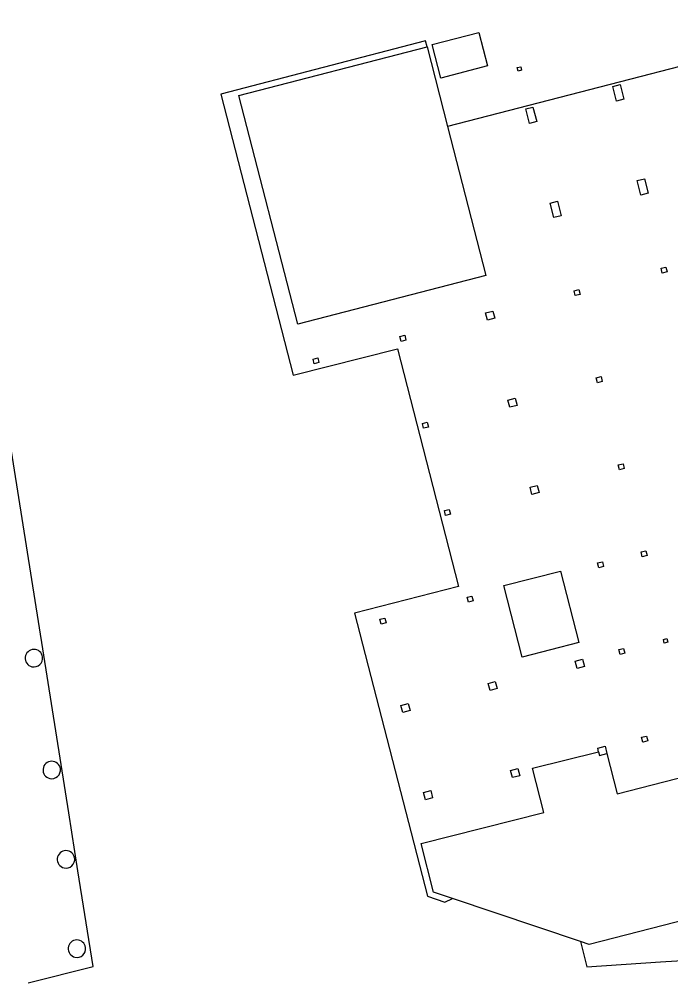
# Model space of a CAD drawing. Extents: x 160806 to 161707, y 383697 to 384148.
# Drawn here: x 161331 to 161383.2, y 383993.1 to 384070 of the extents above; entities that cross this region are included whole.
import ezdxf

# ---------------------------------------------------------------- set-up
doc = ezdxf.new("R2010")
doc.units = 0
for name, color, linetype in [('IMGEO_Pand', 7, 'Continuous'), ('IMGEO_Pand_overbouw', 7, 'Continuous'), ('IMGEO_Voetpad_op_trap', 7, 'Continuous')]:
    doc.layers.add(name, color=color, linetype=linetype)

msp = doc.modelspace()

# ---------------------------------------------------------------- linework, layer by layer
at = {"layer": 'IMGEO_Pand'}
for points in [[(161353.285, 384045.587), (161348.573, 384063.917), (161363.638, 384067.812), (161365.285, 384061.415), (161368.356, 384049.492), (161353.285, 384045.587)], [(161370.86, 384066.136), (161371.145, 384066.21), (161371.219, 384065.924), (161370.934, 384065.846), (161370.86, 384066.136)], [(161378.519, 384064.624), (161379.1, 384064.774), (161379.401, 384063.612), (161378.819, 384063.462), (161378.519, 384064.624)], [(161371.546, 384062.825), (161372.127, 384062.975), (161372.426, 384061.813), (161371.845, 384061.663), (161371.546, 384062.825)], [(161380.477, 384057.085), (161381.057, 384057.235), (161381.359, 384056.074), (161380.778, 384055.923), (161380.477, 384057.085)], [(161373.502, 384055.282), (161374.083, 384055.432), (161374.383, 384054.27), (161373.802, 384054.12), (161373.502, 384055.282)], [(161382.391, 384050.061), (161382.78, 384050.158), (161382.876, 384049.77), (161382.488, 384049.673), (161382.391, 384050.061)], [(161375.416, 384048.262), (161375.804, 384048.359), (161375.9, 384047.971), (161375.512, 384047.874), (161375.416, 384048.262)], [(161368.334, 384046.484), (161368.915, 384046.635), (161369.066, 384046.054), (161368.485, 384045.904), (161368.334, 384046.484)], [(161361.465, 384044.598), (161361.852, 384044.698), (161361.945, 384044.309), (161361.558, 384044.209), (161361.465, 384044.598)], [(161354.6, 384042.406), (161354.508, 384042.795), (161354.895, 384042.896), (161354.987, 384042.506), (161354.6, 384042.406)], [(161377.197, 384041.284), (161377.585, 384041.381), (161377.682, 384040.993), (161377.294, 384040.896), (161377.197, 384041.284)], [(161370.117, 384039.505), (161370.698, 384039.655), (161370.849, 384039.074), (161370.268, 384038.924), (161370.117, 384039.505)], [(161363.266, 384037.632), (161363.653, 384037.733), (161363.754, 384037.345), (161363.367, 384037.245), (161363.266, 384037.632)], [(161379.347, 384034.408), (161379.444, 384034.02), (161379.056, 384033.923), (161378.959, 384034.311), (161379.347, 384034.408)], [(161371.889, 384032.524), (161372.47, 384032.674), (161372.621, 384032.093), (161372.04, 384031.943), (161371.889, 384032.524)], [(161365.03, 384030.65), (161365.417, 384030.751), (161365.518, 384030.364), (161365.13, 384030.263), (161365.03, 384030.65)], [(161380.785, 384027.337), (161381.173, 384027.436), (161381.272, 384027.049), (161380.885, 384026.95), (161380.785, 384027.337)], [(161377.298, 384026.455), (161377.686, 384026.554), (161377.782, 384026.166), (161377.394, 384026.067), (161377.298, 384026.455)], [(161369.785, 384024.644), (161374.323, 384025.809), (161375.796, 384020.07), (161371.249, 384018.903), (161369.785, 384024.644)], [(161366.85, 384023.705), (161367.238, 384023.805), (161367.337, 384023.417), (161366.95, 384023.318), (161366.85, 384023.705)], [(161360.26, 384022.037), (161360.358, 384021.649), (161359.97, 384021.551), (161359.872, 384021.939), (161360.26, 384022.037)], [(161382.57, 384020.32), (161382.86, 384020.395), (161382.935, 384020.104), (161382.644, 384020.03), (161382.57, 384020.32)], [(161379.002, 384019.511), (161379.389, 384019.61), (161379.489, 384019.222), (161379.101, 384019.123), (161379.002, 384019.511)], [(161375.511, 384018.585), (161376.089, 384018.745), (161376.249, 384018.167), (161375.671, 384018.007), (161375.511, 384018.585)], [(161368.529, 384016.808), (161369.107, 384016.968), (161369.267, 384016.39), (161368.689, 384016.23), (161368.529, 384016.808)], [(161412.307, 384005.047), (161376.617, 383995.893), (161375.935, 383996.122), (161365.67, 383999.571), (161364.155, 384000.079), (161363.167, 384003.987), (161373, 384006.462), (161372.098, 384010.006), (161377.386, 384011.337), (161377.315, 384011.619), (161377.902, 384011.767), (161378.048, 384011.185), (161378.857, 384007.97), (161413.055, 384016.747)], [(161362.131, 384015.204), (161362.291, 384014.625), (161361.713, 384014.465), (161361.553, 384015.044), (161362.131, 384015.204)], [(161380.831, 384012.493), (161381.218, 384012.592), (161381.318, 384012.205), (161380.952, 384012.111), (161380.93, 384012.106), (161380.831, 384012.493)], [(161370.918, 384009.984), (161371.065, 384009.402), (161370.483, 384009.256), (161370.336, 384009.838), (161370.918, 384009.984)], [(161363.935, 384008.224), (161364.089, 384007.644), (161363.509, 384007.49), (161363.355, 384008.07), (161363.935, 384008.224)]]:
    msp.add_lwpolyline(points, dxfattribs=at)
for centre, radius, start, end in [((161332.151, 384018.828), 0.7, 7.86697, 256.86736), ((161332.151, 384018.829), 0.701, 256.92932, 7.805), ((161333.581, 384009.871), 0.7, 7.86697, 256.86736), ((161333.581, 384009.872), 0.701, 256.92932, 7.805), ((161334.722, 384002.71), 0.7, 7.86697, 256.86736), ((161334.722, 384002.711), 0.701, 256.92932, 7.805), ((161335.596, 383995.551), 0.7, 7.86697, 256.86736), ((161335.596, 383995.552), 0.701, 256.92932, 7.805)]:
    msp.add_arc(centre, radius, start, end, dxfattribs=at)
at = {"layer": 'IMGEO_Pand_overbouw'}
for points in [[(161398.578, 384070.017), (161365.285, 384061.415), (161368.356, 384049.492), (161353.285, 384045.587), (161348.573, 384063.917), (161363.638, 384067.812), (161363.515, 384068.288), (161347.125, 384064.014), (161352.93, 384041.488), (161361.266, 384043.62), (161366.157, 384024.57), (161357.838, 384022.439), (161363.68, 383999.764), (161365.073, 383999.289), (161365.67, 383999.571), (161364.155, 384000.079), (161363.167, 384003.987), (161373, 384006.462), (161372.098, 384010.006), (161377.386, 384011.337), (161377.461, 384011.037), (161378.048, 384011.185), (161378.857, 384007.97), (161413.055, 384016.747)], [(161331.698, 383992.825), (161336.907, 383994.117), (161335.683, 384001.798), (161334.948, 384006.439), (161329.556, 384040.465)], [(161435.366, 384005.376), (161435.791, 384003.658), (161414.095, 383998.068), (161413.655, 383999.784), (161413.556, 384000.171), (161412.307, 384005.047), (161376.617, 383995.893), (161375.935, 383996.122), (161376.444, 383994.112), (161382.341, 383994.487), (161414.403, 383996.462), (161444.584, 384004.233), (161439.552, 384034.762), (161439.114, 384034.272), (161432.232, 384032.481), (161437.701, 384011.177), (161434.1, 384010.265), (161434.533, 384008.553)]]:
    msp.add_lwpolyline(points, dxfattribs=at)
at = {"layer": 'IMGEO_Voetpad_op_trap'}
msp.add_lwpolyline([(161364.055, 384067.995), (161367.803, 384068.96), (161368.495, 384066.272), (161364.747, 384065.307), (161364.055, 384067.995)], dxfattribs=at)

doc.saveas('drawing.dxf')
